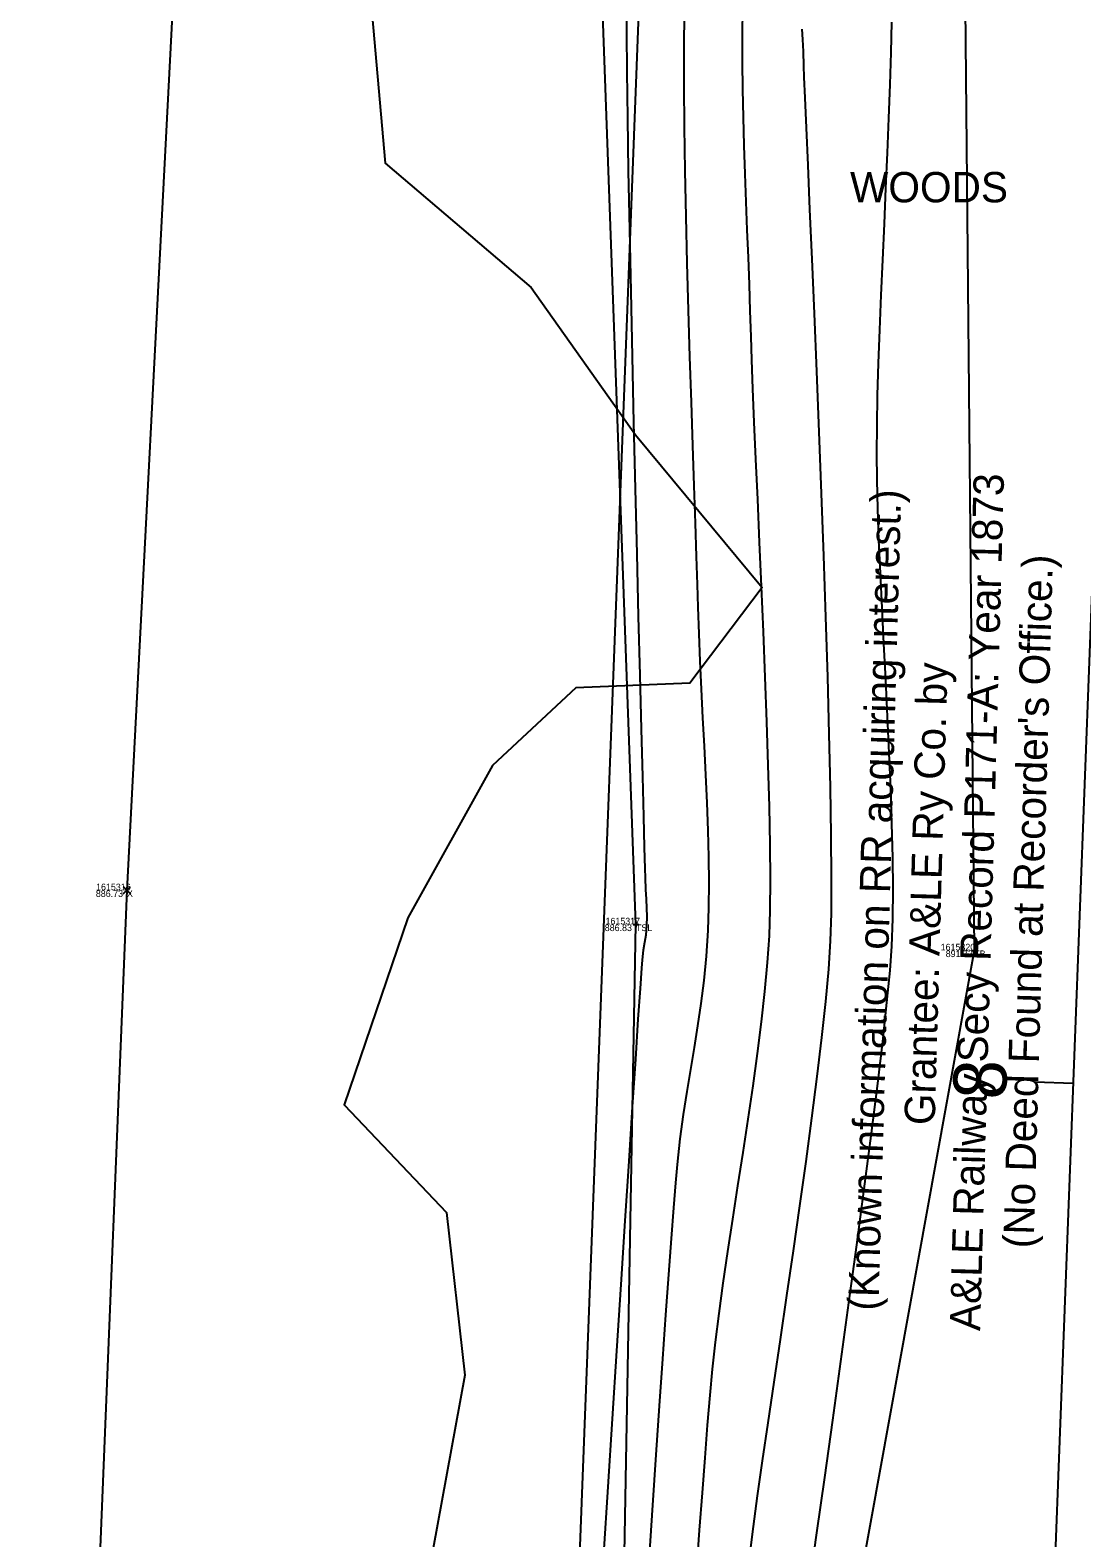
# Model space of a CAD drawing. Extents: x 1957117 to 1971063, y 701601 to 715861.
# Drawn here: x 1962673.3 to 1962728.7, y 702773.8 to 702853.2 of the extents above; entities that cross this region are included whole.
import ezdxf

# ---------------------------------------------------------------- set-up
doc = ezdxf.new("R2010")
doc.units = 0
for name, color, linetype in [('AP_X_Lights', 7, 'Continuous'), ('DT_X_Break_Line', 7, 'Continuous'), ('DT_X_Contour_Major', 7, 'Continuous'), ('DT_X_Contour_Minor', 7, 'Continuous'), ('DT_X_TIN_Hull', 7, 'Continuous'), ('GE_X_CL_20', 7, 'Continuous'), ('PV_P_Drive', 7, 'Continuous'), ('PV_P_Shoulder', 7, 'Continuous'), ('RS_Raster1', 7, 'Continuous'), ('RW_X_Esmt_RR', 7, 'Continuous'), ('RW_X_Text', 7, 'Continuous'), ('SC_Scratch1', 7, 'Continuous'), ('VG_X_Text', 7, 'Continuous'), ('VG_X_Tree_Line_Rt', 7, 'Continuous')]:
    doc.layers.add(name, color=color, linetype=linetype)

msp = doc.modelspace()

# ---------------------------------------------------------------- linework, layer by layer
at = {"layer": 'AP_X_Lights'}
for p, q in [((1962678.225, 702807.677), (1962678.613, 702808.067)), ((1962678.225, 702808.067), (1962678.613, 702807.677))]:
    msp.add_line(p, q, dxfattribs=at)
at = {"layer": 'DT_X_Break_Line'}
for points in [[(1962757.692, 703508.157), (1962753.044, 703454.513), (1962744.146, 703405.113), (1962744.434, 703349.663), (1962736.435, 703304.968), (1962738.519, 703256.58), (1962733.25, 703205.119), (1962728.86, 703155.329), (1962727.562, 703104.951), (1962723.293, 703055.515), (1962724.436, 703005.51), (1962718.067, 702954.967), (1962720.729, 702905.083), (1962722.557, 702854.421), (1962723.043, 702804.701), (1962714.011, 702754.826), (1962712.212, 702702.955), (1962716.271, 702654.75)], [(1962702.117, 702657.987), (1962703.272, 702699.736), (1962705.228, 702806.071), (1962703.423, 702855.641), (1962706.263, 702905.812), (1962712.174, 702956.181), (1962713.523, 703005.763), (1962712.842, 703056.179), (1962714.348, 703106.08), (1962716.294, 703155.887), (1962718.32, 703206.081), (1962722.321, 703254.839), (1962724.563, 703306.646), (1962729.417, 703354.621), (1962729.297, 703405.46), (1962730.818, 703457.798), (1962733.395, 703504.264)]]:
    msp.add_lwpolyline(points, dxfattribs=at)
at = {"layer": 'DT_X_Contour_Major'}
msp.add_lwpolyline([(1962713.968, 702853.241), (1962713.997, 702852.689), (1962714.026, 702852.059), (1962714.051, 702851.303), (1962714.073, 702850.717), (1962714.119, 702849.613), (1962714.187, 702848.047), (1962714.272, 702846.073), (1962714.373, 702843.747), (1962714.485, 702841.125), (1962714.605, 702838.261), (1962714.73, 702835.212), (1962714.856, 702832.031), (1962714.98, 702828.775), (1962715.099, 702825.5), (1962715.209, 702822.259), (1962715.308, 702819.109), (1962715.391, 702816.104), (1962715.455, 702813.301), (1962715.498, 702810.755), (1962715.515, 702808.52), (1962715.504, 702806.652), (1962715.46, 702805.207), (1962715.362, 702803.724), (1962715.207, 702802.016), (1962715.003, 702800.114), (1962714.758, 702798.054), (1962714.478, 702795.866), (1962714.171, 702793.586), (1962713.844, 702791.246), (1962713.505, 702788.879), (1962713.16, 702786.519), (1962712.818, 702784.198), (1962712.485, 702781.95), (1962712.168, 702779.808), (1962711.876, 702777.805), (1962711.615, 702775.975), (1962711.393, 702774.35), (1962711.216, 702772.964)], dxfattribs=at)
msp.add_lwpolyline([(1962713.968, 702853.241), (1962713.997, 702852.689), (1962714.026, 702852.059), (1962714.051, 702851.303), (1962714.073, 702850.717), (1962714.119, 702849.613), (1962714.187, 702848.047), (1962714.272, 702846.073), (1962714.373, 702843.747), (1962714.485, 702841.125), (1962714.605, 702838.261), (1962714.73, 702835.212), (1962714.856, 702832.031), (1962714.98, 702828.775), (1962715.099, 702825.5), (1962715.209, 702822.259), (1962715.308, 702819.109), (1962715.391, 702816.104), (1962715.455, 702813.301), (1962715.498, 702810.755), (1962715.515, 702808.52), (1962715.504, 702806.652), (1962715.46, 702805.207), (1962715.362, 702803.724), (1962715.207, 702802.016), (1962715.003, 702800.114), (1962714.758, 702798.054), (1962714.478, 702795.866), (1962714.171, 702793.586), (1962713.844, 702791.246), (1962713.505, 702788.879), (1962713.16, 702786.519), (1962712.818, 702784.198), (1962712.485, 702781.95), (1962712.168, 702779.808), (1962711.876, 702777.805), (1962711.615, 702775.975), (1962711.393, 702774.35), (1962711.216, 702772.964)], dxfattribs=at)
at = {"layer": 'DT_X_Contour_Minor'}
for points in [[(1962704.731, 702854.623), (1962704.729, 702853.053), (1962704.746, 702851.008), (1962704.778, 702848.554), (1962704.824, 702845.759), (1962704.881, 702842.69), (1962704.948, 702839.414), (1962705.022, 702836), (1962705.101, 702832.513), (1962705.183, 702829.022), (1962705.266, 702825.595), (1962705.348, 702822.297), (1962705.427, 702819.197), (1962705.5, 702816.363), (1962705.565, 702813.861), (1962705.62, 702811.758), (1962705.664, 702810.123), (1962705.693, 702809.022), (1962705.706, 702808.524), (1962705.729, 702807.915), (1962705.757, 702807.397), (1962705.781, 702806.933), (1962705.793, 702806.487), (1962705.783, 702806.024), (1962705.74, 702805.515), (1962705.679, 702805.12), (1962705.61, 702804.725), (1962705.546, 702804.215), (1962705.513, 702803.764), (1962705.441, 702802.695), (1962705.334, 702801.076), (1962705.196, 702798.976), (1962705.031, 702796.46), (1962704.845, 702793.598), (1962704.642, 702790.455), (1962704.425, 702787.1), (1962704.2, 702783.6), (1962703.97, 702780.022), (1962703.74, 702776.434), (1962703.514, 702772.903)], [(1962704.731, 702854.623), (1962704.729, 702853.053), (1962704.746, 702851.008), (1962704.778, 702848.554), (1962704.824, 702845.759), (1962704.881, 702842.69), (1962704.948, 702839.414), (1962705.022, 702836), (1962705.101, 702832.513), (1962705.183, 702829.022), (1962705.266, 702825.595), (1962705.348, 702822.297), (1962705.427, 702819.197), (1962705.5, 702816.363), (1962705.565, 702813.861), (1962705.62, 702811.758), (1962705.664, 702810.123), (1962705.693, 702809.022), (1962705.706, 702808.524), (1962705.729, 702807.915), (1962705.757, 702807.397), (1962705.781, 702806.933), (1962705.793, 702806.487), (1962705.783, 702806.024), (1962705.74, 702805.515), (1962705.679, 702805.12), (1962705.61, 702804.725), (1962705.546, 702804.215), (1962705.513, 702803.764), (1962705.441, 702802.695), (1962705.334, 702801.076), (1962705.196, 702798.976), (1962705.031, 702796.46), (1962704.845, 702793.598), (1962704.642, 702790.455), (1962704.425, 702787.1), (1962704.2, 702783.6), (1962703.97, 702780.022), (1962703.74, 702776.434), (1962703.514, 702772.903)], [(1962707.773, 702854.102), (1962707.748, 702852.291), (1962707.747, 702850.273), (1962707.764, 702848.087), (1962707.799, 702845.77), (1962707.848, 702843.363), (1962707.908, 702840.903), (1962707.976, 702838.43), (1962708.05, 702835.981), (1962708.127, 702833.596), (1962708.204, 702831.313), (1962708.278, 702829.171), (1962708.346, 702827.208), (1962708.406, 702825.463), (1962708.454, 702823.976), (1962708.488, 702822.783), (1962708.532, 702821.382), (1962708.591, 702819.936), (1962708.661, 702818.459), (1962708.737, 702816.962), (1962708.814, 702815.458), (1962708.888, 702813.959), (1962708.955, 702812.477), (1962709.008, 702811.025), (1962709.045, 702809.613), (1962709.061, 702808.256), (1962709.05, 702806.965), (1962709.009, 702805.752), (1962708.919, 702804.396), (1962708.795, 702803.122), (1962708.643, 702801.91), (1962708.471, 702800.738), (1962708.285, 702799.588), (1962708.092, 702798.438), (1962707.9, 702797.267), (1962707.715, 702796.055), (1962707.544, 702794.782), (1962707.395, 702793.427), (1962707.308, 702792.46), (1962707.2, 702791.144), (1962707.075, 702789.518), (1962706.935, 702787.623), (1962706.782, 702785.496), (1962706.619, 702783.178), (1962706.45, 702780.709), (1962706.277, 702778.127), (1962706.103, 702775.473), (1962705.93, 702772.785)], [(1962707.773, 702854.102), (1962707.748, 702852.291), (1962707.747, 702850.273), (1962707.764, 702848.087), (1962707.799, 702845.77), (1962707.848, 702843.363), (1962707.908, 702840.903), (1962707.976, 702838.43), (1962708.05, 702835.981), (1962708.127, 702833.596), (1962708.204, 702831.313), (1962708.278, 702829.171), (1962708.346, 702827.208), (1962708.406, 702825.463), (1962708.454, 702823.976), (1962708.488, 702822.783), (1962708.532, 702821.382), (1962708.591, 702819.936), (1962708.661, 702818.459), (1962708.737, 702816.962), (1962708.814, 702815.458), (1962708.888, 702813.959), (1962708.955, 702812.477), (1962709.008, 702811.025), (1962709.045, 702809.613), (1962709.061, 702808.256), (1962709.05, 702806.965), (1962709.009, 702805.752), (1962708.919, 702804.396), (1962708.795, 702803.122), (1962708.643, 702801.91), (1962708.471, 702800.738), (1962708.285, 702799.588), (1962708.092, 702798.438), (1962707.9, 702797.267), (1962707.715, 702796.055), (1962707.544, 702794.782), (1962707.395, 702793.427), (1962707.308, 702792.46), (1962707.2, 702791.144), (1962707.075, 702789.518), (1962706.935, 702787.623), (1962706.782, 702785.496), (1962706.619, 702783.178), (1962706.45, 702780.709), (1962706.277, 702778.127), (1962706.103, 702775.473), (1962705.93, 702772.785)], [(1962710.846, 702854.337), (1962710.824, 702852.946), (1962710.821, 702851.521), (1962710.836, 702850.069), (1962710.866, 702848.597), (1962710.907, 702847.114), (1962710.957, 702845.626), (1962711.012, 702844.142), (1962711.07, 702842.669), (1962711.128, 702841.216), (1962711.182, 702839.788), (1962711.231, 702838.395), (1962711.27, 702837.043), (1962711.308, 702835.81), (1962711.366, 702834.296), (1962711.44, 702832.539), (1962711.527, 702830.579), (1962711.622, 702828.455), (1962711.723, 702826.207), (1962711.825, 702823.872), (1962711.926, 702821.492), (1962712.021, 702819.104), (1962712.107, 702816.748), (1962712.181, 702814.464), (1962712.238, 702812.289), (1962712.276, 702810.265), (1962712.29, 702808.429), (1962712.278, 702806.82), (1962712.234, 702805.479), (1962712.141, 702804.06), (1962712.001, 702802.542), (1962711.822, 702800.943), (1962711.611, 702799.279), (1962711.374, 702797.565), (1962711.119, 702795.819), (1962710.852, 702794.057), (1962710.581, 702792.295), (1962710.312, 702790.549), (1962710.052, 702788.836), (1962709.809, 702787.172), (1962709.588, 702785.574), (1962709.398, 702784.057), (1962709.244, 702782.639), (1962709.117, 702781.263), (1962708.983, 702779.699), (1962708.846, 702777.976), (1962708.705, 702776.12), (1962708.564, 702774.159), (1962708.423, 702772.12)], [(1962710.846, 702854.337), (1962710.824, 702852.946), (1962710.821, 702851.521), (1962710.836, 702850.069), (1962710.866, 702848.597), (1962710.907, 702847.114), (1962710.957, 702845.626), (1962711.012, 702844.142), (1962711.07, 702842.669), (1962711.128, 702841.216), (1962711.182, 702839.788), (1962711.231, 702838.395), (1962711.27, 702837.043), (1962711.308, 702835.81), (1962711.366, 702834.296), (1962711.44, 702832.539), (1962711.527, 702830.579), (1962711.622, 702828.455), (1962711.723, 702826.207), (1962711.825, 702823.872), (1962711.926, 702821.492), (1962712.021, 702819.104), (1962712.107, 702816.748), (1962712.181, 702814.464), (1962712.238, 702812.289), (1962712.276, 702810.265), (1962712.29, 702808.429), (1962712.278, 702806.82), (1962712.234, 702805.479), (1962712.141, 702804.06), (1962712.001, 702802.542), (1962711.822, 702800.943), (1962711.611, 702799.279), (1962711.374, 702797.565), (1962711.119, 702795.819), (1962710.852, 702794.057), (1962710.581, 702792.295), (1962710.312, 702790.549), (1962710.052, 702788.836), (1962709.809, 702787.172), (1962709.588, 702785.574), (1962709.398, 702784.057), (1962709.244, 702782.639), (1962709.117, 702781.263), (1962708.983, 702779.699), (1962708.846, 702777.976), (1962708.705, 702776.12), (1962708.564, 702774.159), (1962708.423, 702772.12)], [(1962718.679, 702853.601), (1962718.646, 702852.012), (1962718.595, 702850.324), (1962718.531, 702848.557), (1962718.457, 702846.731), (1962718.376, 702844.865), (1962718.292, 702842.979), (1962718.208, 702841.094), (1962718.127, 702839.228), (1962718.053, 702837.402), (1962717.989, 702835.635), (1962717.939, 702833.947), (1962717.906, 702832.358), (1962717.893, 702830.887), (1962717.906, 702829.498), (1962717.944, 702827.969), (1962718.005, 702826.32), (1962718.081, 702824.573), (1962718.17, 702822.748), (1962718.266, 702820.868), (1962718.364, 702818.953), (1962718.46, 702817.024), (1962718.55, 702815.104), (1962718.628, 702813.212), (1962718.691, 702811.371), (1962718.732, 702809.601), (1962718.748, 702807.925), (1962718.734, 702806.362), (1962718.686, 702804.934), (1962718.594, 702803.646), (1962718.431, 702801.951), (1962718.205, 702799.9), (1962717.925, 702797.547), (1962717.599, 702794.942), (1962717.235, 702792.138), (1962716.842, 702789.185), (1962716.429, 702786.137), (1962716.003, 702783.044), (1962715.574, 702779.958), (1962715.149, 702776.932), (1962714.738, 702774.017), (1962714.349, 702771.264)], [(1962718.679, 702853.601), (1962718.646, 702852.012), (1962718.595, 702850.324), (1962718.531, 702848.557), (1962718.457, 702846.731), (1962718.376, 702844.865), (1962718.292, 702842.979), (1962718.208, 702841.094), (1962718.127, 702839.228), (1962718.053, 702837.402), (1962717.989, 702835.635), (1962717.939, 702833.947), (1962717.906, 702832.358), (1962717.893, 702830.887), (1962717.906, 702829.498), (1962717.944, 702827.969), (1962718.005, 702826.32), (1962718.081, 702824.573), (1962718.17, 702822.748), (1962718.266, 702820.868), (1962718.364, 702818.953), (1962718.46, 702817.024), (1962718.55, 702815.104), (1962718.628, 702813.212), (1962718.691, 702811.371), (1962718.732, 702809.601), (1962718.748, 702807.925), (1962718.734, 702806.362), (1962718.686, 702804.934), (1962718.594, 702803.646), (1962718.431, 702801.951), (1962718.205, 702799.9), (1962717.925, 702797.547), (1962717.599, 702794.942), (1962717.235, 702792.138), (1962716.842, 702789.185), (1962716.429, 702786.137), (1962716.003, 702783.044), (1962715.574, 702779.958), (1962715.149, 702776.932), (1962714.738, 702774.017), (1962714.349, 702771.264)]]:
    msp.add_lwpolyline(points, dxfattribs=at)
at = {"layer": 'DT_X_TIN_Hull'}
msp.add_lwpolyline([(1962718.773, 703557.311), (1962703.306, 703409.414), (1962697.925, 703356.404), (1962695.546, 703306.63), (1962694.034, 703257.479), (1962691.621, 703207.55), (1962688.754, 703157.586), (1962686.442, 703107.868), (1962686.061, 703058.162), (1962683.854, 703007.968), (1962682.867, 702957.165), (1962682.031, 702907.997), (1962680.969, 702857.205), (1962678.419, 702807.872), (1962676.351, 702757.317), (1962674.559, 702707.745), (1962673.32, 702658.081)], dxfattribs=at)
at = {"layer": 'GE_X_CL_20'}
msp.add_line((1962728.245, 702797.69), (1962726.246, 702797.766), dxfattribs=at)
msp.add_lwpolyline([(1962741.373, 703141.619), (1962697.729, 701998.272)], dxfattribs=at)
at = {"layer": 'PV_P_Drive'}
for p, q in [((1962705.228, 702806.217), (1962705.228, 702805.925)), ((1962705.082, 702806.071), (1962705.374, 702806.071)), ((1962705.228, 702806.071), (1962705.228, 702806.071)), ((1962722.897, 702804.701), (1962723.189, 702804.701)), ((1962723.043, 702804.847), (1962723.043, 702804.555)), ((1962723.043, 702804.701), (1962723.043, 702804.701))]:
    msp.add_line(p, q, dxfattribs=at)
at = {"layer": 'RW_X_Esmt_RR'}
msp.add_lwpolyline([(1962674.265, 702039.003), (1962716.391, 703142.573)], dxfattribs=at)
at = {"layer": 'VG_X_Tree_Line_Rt'}
msp.add_lwpolyline([(1962690.974, 702857.911), (1962692.01, 702846.178), (1962699.701, 702839.631), (1962705.197, 702831.861), (1962711.875, 702823.819), (1962708.06, 702818.775), (1962702.054, 702818.544), (1962697.674, 702814.452), (1962693.219, 702806.421), (1962689.856, 702796.569), (1962695.252, 702790.904), (1962696.216, 702782.334), (1962694.287, 702771.767)], dxfattribs=at)

# ---------------------------------------------------------------- texts
at = {"layer": 'GE_X_CL_20'}
msp.add_text('8', height=2.8, rotation=87.81394, dxfattribs=at).set_placement((1962724.709, 702796.813))
at = {"layer": 'PV_P_Shoulder'}
for s, p in [('886.73', (1962676.779, 702807.522)), ('886.83', (1962703.583, 702805.721)), ('891.73', (1962721.541, 702804.351))]:
    msp.add_text(s, height=0.35, dxfattribs=at).set_placement(p)
at = {"layer": 'RS_Raster1'}
for s, p in [('1615316', (1962676.791, 702807.872)), ('1615317', (1962703.622, 702806.071)), ('1615320', (1962721.274, 702804.701))]:
    msp.add_text(s, height=0.35, dxfattribs=at).set_placement(p)
at = {"layer": 'RW_X_Text'}
for s, p in [('A&LE Railway Secy Record P171-A: Year 1873', (1962723.353, 702784.64)), ('(Known information on RR acquiring interest.)', (1962717.993, 702785.707)), ("(No Deed Found at Recorder's Office.)", (1962726.171, 702788.995)), ('Grantee: A&LE Ry Co. by', (1962720.961, 702795.483))]:
    msp.add_text(s, height=1.6, rotation=88.39892, dxfattribs=at).set_placement(p)
at = {"layer": 'SC_Scratch1'}
for s, p in [('X', (1962678.419, 702807.522)), ('TSL', (1962705.228, 702805.721)), ('TB', (1962723.043, 702804.351))]:
    msp.add_text(s, height=0.35, dxfattribs=at).set_placement(p)
at = {"layer": 'VG_X_Text'}
msp.add_text('WOODS', height=1.6, dxfattribs=at).set_placement((1962716.501, 702844.115))

doc.saveas('drawing.dxf')
